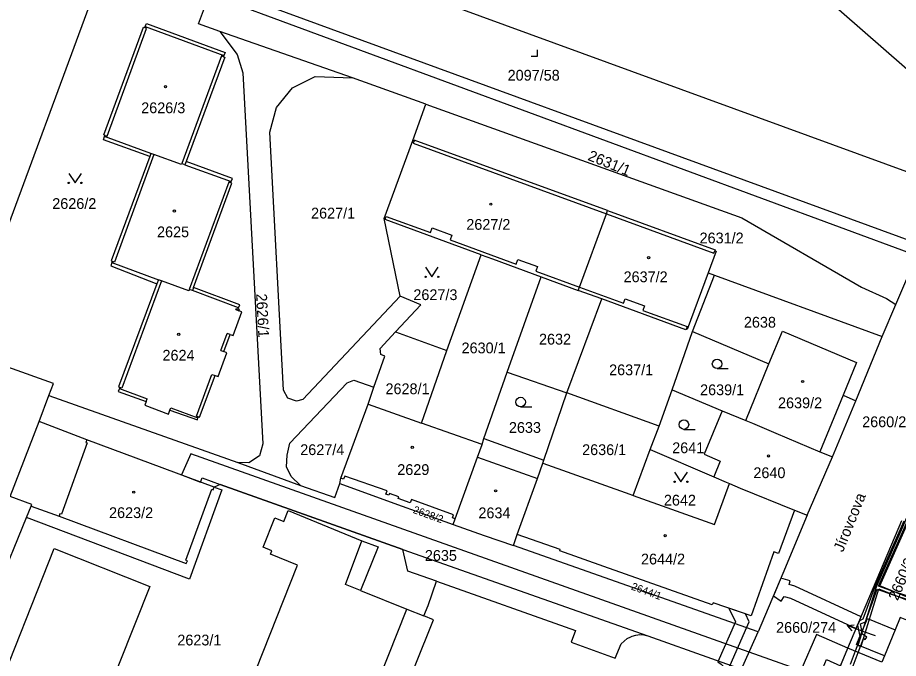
# Model space of a CAD drawing. Extents: x -756746 to -753363, y -1166406 to -1161727.
# Drawn here: x -755479.3 to -755340.3, y -1164976.5 to -1164875.4 of the extents above; entities that cross this region are included whole.
import ezdxf

# ---------------------------------------------------------------- set-up
doc = ezdxf.new("R2010")
doc.units = 0
for name, color, linetype in [('Hranice parcel', 7, 'Continuous'), ('Parcelní čísla', 7, 'Continuous'), ('Pop  PČ popisy', 7, 'Continuous'), ('Vnitřní kresba', 7, 'Continuous'), ('Věcná břemena k části', 7, 'Continuous'), ('Značky budov', 7, 'Continuous'), ('Značky kultur', 7, 'Continuous')]:
    doc.layers.add(name, color=color, linetype=linetype)

msp = doc.modelspace()

# ---------------------------------------------------------------- linework, layer by layer
at = {"layer": 'Hranice parcel'}
for p, q in [((-755488.09, -1164928.01), (-755465.13, -1164865.81)), ((-755449.01, -1164871.73), (-755337.4, -1164912.96)), ((-755426.45, -1164884.91), (-755447.37, -1164877.62)), ((-755414.88, -1164889.07), (-755426.45, -1164884.91)), ((-755416.91, -1164894.79), (-755414.88, -1164889.07)), ((-755421.47, -1164907.12), (-755416.91, -1164894.79)), ((-755418.95, -1164919.39), (-755421.47, -1164907.12)), ((-755411.58, -1164927.93), (-755406.13, -1164912.83)), ((-755340.72, -1164920.7), (-755337.4, -1164912.96)), ((-755370.35, -1164915.66), (-755369.32, -1164916.05)), ((-755402.06, -1164931.34), (-755396.67, -1164916.3)), ((-755396.67, -1164916.3), (-755390.83, -1164918.45)), ((-755372.81, -1164924.93), (-755369.32, -1164916.05)), ((-755369.32, -1164916.05), (-755342.88, -1164925.73)), ((-755387.1, -1164919.81), (-755390.83, -1164918.45)), ((-755392.63, -1164934.64), (-755387.1, -1164919.81)), ((-755342.88, -1164925.73), (-755340.72, -1164920.7)), ((-755419.65, -1164924.99), (-755411.58, -1164927.93)), ((-755376.02, -1164934.14), (-755372.81, -1164924.93)), ((-755372.81, -1164924.93), (-755360.76, -1164930.04)), ((-755347.04, -1164935.86), (-755342.88, -1164925.73)), ((-755415.55, -1164939.38), (-755411.58, -1164927.93)), ((-755364.42, -1164938.98), (-755360.76, -1164930.04)), ((-755405.72, -1164941.85), (-755402.06, -1164931.34)), ((-755402.06, -1164931.34), (-755392.63, -1164934.64)), ((-755423.97, -1164936.39), (-755423.09, -1164933.71)), ((-755475.88, -1164939.14), (-755474.35, -1164935.03)), ((-755474.35, -1164935.03), (-755444.52, -1164945.63)), ((-755396.27, -1164945.22), (-755392.63, -1164934.64)), ((-755378.05, -1164939.9), (-755392.63, -1164934.64)), ((-755378.05, -1164939.9), (-755376.02, -1164934.14)), ((-755376.02, -1164934.14), (-755368.12, -1164937.44)), ((-755428.3, -1164948.1), (-755423.97, -1164936.39)), ((-755423.97, -1164936.39), (-755415.55, -1164939.38)), ((-755350.74, -1164944.73), (-755347.04, -1164935.86)), ((-755368.12, -1164937.44), (-755364.42, -1164938.98)), ((-755406, -1164942.76), (-755415.55, -1164939.38)), ((-755379.48, -1164943.57), (-755378.05, -1164939.9)), ((-755406, -1164942.76), (-755405.72, -1164941.85)), ((-755405.72, -1164941.85), (-755396.27, -1164945.22)), ((-755382.16, -1164950.8), (-755379.48, -1164943.57)), ((-755379.48, -1164943.57), (-755369.44, -1164947.87)), ((-755354.7, -1164953.91), (-755350.74, -1164944.73)), ((-755444.52, -1164945.63), (-755434.66, -1164949.23)), ((-755396.43, -1164945.71), (-755396.27, -1164945.22)), ((-755428.47, -1164948.95), (-755428.3, -1164948.1)), ((-755356.75, -1164953.14), (-755354.7, -1164953.91)), ((-755503.57, -1165017.05), (-755477.88, -1164954.31)), ((-755410.59, -1164955.39), (-755410.27, -1164954.51)), ((-755348.3, -1164974.93), (-755339.81, -1164954.76)), ((-755401.07, -1164958.7), (-755400.45, -1164956.95)), ((-755362.47, -1164972.36), (-755401.07, -1164958.7)), ((-755366.07, -1164980.39), (-755362.47, -1164972.36)), ((-755340.85, -1164972.02), (-755342.52, -1164976.13)), ((-755379.85, -1164972.94), (-755369.83, -1164976.55)), ((-755356.81, -1164995.22), (-755348.3, -1164974.93)), ((-755342.92, -1164977.11), (-755348.3, -1164974.93)), ((-755342.52, -1164976.13), (-755342.92, -1164977.11))]:
    msp.add_line(p, q, dxfattribs=at)
for points in [[(-755332.32, -1164889.38), (-755373.36, -1164853.51), (-755366.61, -1164846.05), (-755325.5, -1164881.68), (-755332.32, -1164889.38)], [(-755338.04, -1164910.8), (-755453.72, -1164868.43), (-755450.31, -1164859.01), (-755334.59, -1164901.34), (-755338.04, -1164910.8)], [(-755447.37, -1164877.62), (-755450.73, -1164876.37), (-755449.01, -1164871.73)], [(-755458.44, -1164897.33), (-755465.73, -1164894.67), (-755465.56, -1164894.19), (-755465.48, -1164894), (-755465.67, -1164893.93), (-755459.41, -1164876.91), (-755459.23, -1164876.99), (-755459.15, -1164876.8), (-755458.97, -1164876.31), (-755446.56, -1164880.9), (-755446.74, -1164881.38), (-755446.81, -1164881.57), (-755446.62, -1164881.64), (-755452.7, -1164898.13)], [(-755447.37, -1164877.62), (-755444.65, -1164881.25), (-755443.76, -1164884.14), (-755440.61, -1164942.68), (-755441.13, -1164944.55), (-755442.79, -1164945.67), (-755444.52, -1164945.63)], [(-755418.95, -1164919.39), (-755434.31, -1164935.65), (-755435.28, -1164935.95), (-755436.63, -1164935.46), (-755437.32, -1164934.19), (-755439.5, -1164893.5), (-755438.42, -1164889.61), (-755435.92, -1164886.47), (-755432.37, -1164884.7), (-755426.45, -1164884.91)], [(-755414.88, -1164889.07), (-755365.02, -1164907.02), (-755346.15, -1164917.96), (-755342.19, -1164919.75), (-755340.72, -1164920.7)], [(-755386.21, -1164905.87), (-755416.71, -1164894.73), (-755416.74, -1164894.83), (-755416.91, -1164894.79)], [(-755458.44, -1164897.33), (-755464.52, -1164913.81), (-755464.32, -1164913.88), (-755464.4, -1164914.07), (-755464.59, -1164914.56), (-755457.3, -1164917.44)], [(-755452.7, -1164898.13), (-755452.88, -1164898.62), (-755453.37, -1164898.43), (-755453.43, -1164898.6), (-755457.77, -1164897.02), (-755458.26, -1164896.85), (-755458.44, -1164897.33)], [(-755451.53, -1164917.99), (-755445.47, -1164901.53), (-755445.67, -1164901.47), (-755445.59, -1164901.28), (-755445.41, -1164900.79), (-755452.7, -1164898.13)], [(-755390.83, -1164918.45), (-755390.64, -1164917.95), (-755386.39, -1164906.37), (-755386.21, -1164905.87)], [(-755386.21, -1164905.87), (-755369.24, -1164912.07), (-755369.28, -1164912.19), (-755369.09, -1164912.25), (-755370.35, -1164915.66)], [(-755406.13, -1164912.83), (-755421.3, -1164907.27), (-755421.28, -1164907.19), (-755421.47, -1164907.12)], [(-755406.13, -1164912.83), (-755404.36, -1164913.49), (-755396.67, -1164916.3)], [(-755370.35, -1164915.66), (-755373.68, -1164924.64), (-755373.82, -1164924.59), (-755373.86, -1164924.67), (-755387.1, -1164919.81)], [(-755451.53, -1164917.99), (-755451.71, -1164918.48), (-755452.2, -1164918.3), (-755452.29, -1164918.54), (-755456.61, -1164916.95), (-755457.06, -1164916.78), (-755457.3, -1164917.44)], [(-755457.3, -1164917.44), (-755463.35, -1164933.69), (-755463.16, -1164933.76), (-755463.23, -1164933.95), (-755463.42, -1164934.43), (-755459.02, -1164935.99), (-755459.23, -1164936.57), (-755455.49, -1164937.97), (-755455.25, -1164937.33), (-755450.93, -1164938.86), (-755450.83, -1164938.58), (-755450.76, -1164938.39), (-755450.57, -1164938.46), (-755448.14, -1164931.88), (-755447.65, -1164932.06), (-755446.26, -1164928.28), (-755446.74, -1164928.1), (-755445.75, -1164925.41), (-755445.26, -1164925.59), (-755443.89, -1164921.85), (-755444.37, -1164921.67), (-755444.3, -1164921.48), (-755444.49, -1164921.41), (-755444.42, -1164921.22), (-755444.25, -1164920.75), (-755451.53, -1164917.99)], [(-755419.65, -1164924.99), (-755415.68, -1164920.72), (-755418.95, -1164919.39)], [(-755423.09, -1164933.71), (-755421.36, -1164928.84), (-755422, -1164928.56), (-755422.09, -1164927.61), (-755419.65, -1164924.99)], [(-755360.76, -1164930.04), (-755358.64, -1164924.87), (-755346.95, -1164929.84), (-755349.06, -1164935), (-755347.04, -1164935.86)], [(-755474.35, -1164935.03), (-755473.62, -1164933.17), (-755488.09, -1164928.01)], [(-755434.66, -1164949.23), (-755436.13, -1164947.84), (-755436.85, -1164946.28), (-755436.78, -1164944.48), (-755436.32, -1164942.57), (-755427.27, -1164933.04), (-755426.27, -1164932.63), (-755423.09, -1164933.71)], [(-755368.12, -1164937.44), (-755370.99, -1164944.31), (-755368.45, -1164945.38), (-755369.44, -1164947.87)], [(-755477.88, -1164954.31), (-755477.14, -1164952.5), (-755477.03, -1164952.22), (-755480.45, -1164950.97), (-755475.88, -1164939.14)], [(-755448.29, -1164949.49), (-755468.37, -1164942.04), (-755475.88, -1164939.14)], [(-755364.42, -1164938.98), (-755363.37, -1164939.43), (-755359.68, -1164940.98), (-755352.71, -1164943.91), (-755350.74, -1164944.73)], [(-755410.27, -1164954.51), (-755406.74, -1164944.78), (-755406, -1164942.76)], [(-755400.45, -1164956.95), (-755397.27, -1164948.13), (-755396.43, -1164945.71)], [(-755396.43, -1164945.71), (-755382.68, -1164950.61), (-755382.16, -1164950.8)], [(-755434.66, -1164949.23), (-755429.25, -1164951.13), (-755428.47, -1164948.95)], [(-755428.47, -1164948.95), (-755419.94, -1164952.03), (-755410.59, -1164955.39)], [(-755410.27, -1164954.51), (-755410.68, -1164954.36), (-755410.51, -1164953.87), (-755417.17, -1164951.47), (-755417.36, -1164951.99), (-755419.25, -1164951.31), (-755419.15, -1164951.03), (-755420.64, -1164950.5), (-755420.74, -1164950.78), (-755421.17, -1164950.63), (-755420.98, -1164950.1), (-755427.69, -1164947.78), (-755427.86, -1164948.25), (-755428.3, -1164948.1)], [(-755382.16, -1164950.8), (-755369.33, -1164955.38), (-755366.98, -1164948.91)], [(-755369.44, -1164947.87), (-755367.49, -1164948.7), (-755366.98, -1164948.91)], [(-755366.98, -1164948.91), (-755365.28, -1164949.64), (-755356.75, -1164953.14)], [(-755448.29, -1164949.49), (-755447.07, -1164949.94), (-755452.18, -1164964.02), (-755477.88, -1164954.31)], [(-755413.2, -1164964.36), (-755417.7, -1164962.77), (-755418.51, -1164959.34), (-755447.32, -1164949.1), (-755448.29, -1164949.49)], [(-755453.58, -1165008.42), (-755435.14, -1164961.84), (-755439.39, -1164960.1), (-755439.16, -1164959.53), (-755440.56, -1164958.96), (-755438.71, -1164954.36), (-755437.31, -1164954.92), (-755436.62, -1164953.21), (-755424.98, -1164957.97), (-755422.42, -1164958.91), (-755425.19, -1164965.8), (-755417.86, -1164968.75), (-755415.19, -1164969.82)], [(-755356.75, -1164953.14), (-755359.23, -1164959.97), (-755359.96, -1164959.72), (-755363.55, -1164969.79), (-755369.58, -1164967.76), (-755369.69, -1164968.08), (-755386.8, -1164962), (-755393.74, -1164959.53), (-755393.67, -1164959.33), (-755400.45, -1164956.95)], [(-755354.7, -1164953.91), (-755358.57, -1164963.11), (-755362.47, -1164972.36)], [(-755410.59, -1164955.39), (-755405.66, -1164957.14), (-755401.07, -1164958.7)], [(-755334.7, -1164956.83), (-755337.36, -1164963.4), (-755337.5, -1164963.34), (-755338.74, -1164966.4), (-755336.74, -1164967.2), (-755338.21, -1164970.82), (-755340.06, -1164970.07), (-755340.85, -1164972.02)], [(-755483.28, -1164983.78), (-755473.54, -1164959.18), (-755458.45, -1164965.16), (-755468.2, -1164989.76)], [(-755415.19, -1164969.82), (-755414.5, -1164968.17), (-755413.2, -1164964.36)], [(-755413.2, -1164964.36), (-755391.26, -1164972.11), (-755391.95, -1164973.99), (-755384.99, -1164976.5), (-755384.06, -1164974.25)], [(-755431.15, -1165017.34), (-755433.26, -1165016.5), (-755436.49, -1165015.22), (-755424.76, -1164985.92), (-755420.58, -1164987.59), (-755419.58, -1164985.1), (-755413.69, -1164970.43), (-755415.19, -1164969.82)], [(-755342.52, -1164976.13), (-755346.92, -1164974.33), (-755345.21, -1164970.25), (-755340.85, -1164972.02)], [(-755384.06, -1164974.25), (-755383.62, -1164973.79), (-755383.12, -1164973.41), (-755382.56, -1164973.11), (-755382.34, -1164973.03), (-755381.73, -1164972.86), (-755381.1, -1164972.78), (-755380.47, -1164972.81), (-755379.85, -1164972.94)]]:
    msp.add_lwpolyline(points, dxfattribs=at)
at = {"layer": 'Pop  PČ popisy'}
for p, q in [((-755348.44, -1164971.34), (-755347.33, -1164971.22)), ((-755345.62, -1164972.37), (-755348.44, -1164971.34)), ((-755348.44, -1164971.34), (-755347.67, -1164972.16)), ((-755343.97, -1164972.99), (-755345.62, -1164972.37))]:
    msp.add_line(p, q, dxfattribs=at)
at = {"layer": 'Vnitřní kresba'}
for p, q in [((-755459.15, -1164876.8), (-755446.74, -1164881.38)), ((-755465.18, -1164894.11), (-755458.93, -1164877.1)), ((-755458.93, -1164877.1), (-755459.23, -1164876.99)), ((-755447.11, -1164881.46), (-755453.37, -1164898.43)), ((-755446.81, -1164881.57), (-755447.11, -1164881.46)), ((-755458.26, -1164896.85), (-755465.56, -1164894.19)), ((-755465.48, -1164894), (-755465.18, -1164894.11)), ((-755416.74, -1164894.83), (-755416.89, -1164895.23)), ((-755416.89, -1164895.23), (-755386.39, -1164906.37)), ((-755457.77, -1164897.02), (-755464.02, -1164913.99)), ((-755452.88, -1164898.62), (-755445.59, -1164901.28)), ((-755445.97, -1164901.36), (-755452.2, -1164918.3)), ((-755445.67, -1164901.47), (-755445.97, -1164901.36)), ((-755421.28, -1164907.19), (-755421.12, -1164906.77)), ((-755421.12, -1164906.77), (-755414.15, -1164909.33)), ((-755386.39, -1164906.37), (-755369.44, -1164912.58)), ((-755414.15, -1164909.33), (-755413.88, -1164908.6)), ((-755413.88, -1164908.6), (-755410.8, -1164909.73)), ((-755410.8, -1164909.73), (-755411.06, -1164910.46)), ((-755411.06, -1164910.46), (-755400.63, -1164914.29)), ((-755369.44, -1164912.58), (-755369.28, -1164912.19)), ((-755464.4, -1164914.07), (-755457.06, -1164916.78)), ((-755464.02, -1164913.99), (-755464.32, -1164913.88)), ((-755400.63, -1164914.29), (-755400.36, -1164913.56)), ((-755400.36, -1164913.56), (-755397.27, -1164914.69)), ((-755397.27, -1164914.69), (-755397.54, -1164915.42)), ((-755397.54, -1164915.42), (-755390.64, -1164917.95)), ((-755456.61, -1164916.95), (-755462.86, -1164933.87)), ((-755444.42, -1164921.22), (-755451.71, -1164918.48)), ((-755390.64, -1164917.95), (-755383.72, -1164920.49)), ((-755383.72, -1164920.49), (-755383.45, -1164919.76)), ((-755383.45, -1164919.76), (-755380.39, -1164920.88)), ((-755380.39, -1164920.88), (-755380.66, -1164921.61)), ((-755444.86, -1164921.49), (-755444.79, -1164921.3)), ((-755444.86, -1164921.49), (-755444.37, -1164921.67)), ((-755444.79, -1164921.3), (-755444.49, -1164921.41)), ((-755380.66, -1164921.61), (-755373.68, -1164924.17)), ((-755447.23, -1164927.92), (-755446.24, -1164925.23)), ((-755445.75, -1164925.41), (-755446.24, -1164925.23)), ((-755373.68, -1164924.17), (-755373.82, -1164924.59)), ((-755447.23, -1164927.92), (-755446.74, -1164928.1)), ((-755451.06, -1164938.28), (-755448.63, -1164931.7)), ((-755448.63, -1164931.7), (-755448.14, -1164931.88)), ((-755462.86, -1164933.87), (-755463.16, -1164933.76)), ((-755463.23, -1164933.95), (-755458.87, -1164935.58)), ((-755349.06, -1164935), (-755352.71, -1164943.91)), ((-755459.02, -1164935.99), (-755458.87, -1164935.58)), ((-755455.25, -1164937.33), (-755455.12, -1164936.98)), ((-755455.12, -1164936.98), (-755450.83, -1164938.58)), ((-755450.76, -1164938.39), (-755451.06, -1164938.28)), ((-755468.37, -1164942.04), (-755468.52, -1164942.45)), ((-755468.29, -1164942.53), (-755472.37, -1164953.78)), ((-755468.52, -1164942.45), (-755468.29, -1164942.53)), ((-755406.74, -1164944.78), (-755397.27, -1164948.13)), ((-755452.74, -1164961.05), (-755448.66, -1164949.83)), ((-755448.66, -1164949.83), (-755448.45, -1164949.91)), ((-755448.45, -1164949.91), (-755448.29, -1164949.49)), ((-755477.14, -1164952.5), (-755472.73, -1164954.07)), ((-755472.6, -1164953.7), (-755472.73, -1164954.07)), ((-755472.73, -1164954.07), (-755452.67, -1164961.55)), ((-755472.37, -1164953.78), (-755472.6, -1164953.7)), ((-755427.58, -1164964.84), (-755424.98, -1164957.97)), ((-755452.51, -1164961.13), (-755452.74, -1164961.05)), ((-755452.67, -1164961.55), (-755452.51, -1164961.13)), ((-755425.19, -1164965.8), (-755427.58, -1164964.84)), ((-755423.76, -1164983.43), (-755417.86, -1164968.75))]:
    msp.add_line(p, q, dxfattribs=at)
at = {"layer": 'Věcná břemena k části'}
for points in [[(-755346.71, -1164974.47), (-755346.23, -1164974.61), (-755343.41, -1164965.53), (-755338.96, -1164967.35), (-755338.77, -1164966.89), (-755343.24, -1164965.07), (-755338.85, -1164955.15), (-755334.97, -1164945.92), (-755330.95, -1164947.61), (-755330.77, -1164947.15), (-755334.78, -1164945.46), (-755331.05, -1164936.39), (-755329.53, -1164935.22), (-755330.07, -1164935), (-755331.46, -1164936.07), (-755339.31, -1164954.96), (-755343.8, -1164965.11)], [(-755453.43, -1164947.58), (-755450.43, -1164948.7), (-755450.19, -1164948.04), (-755447.32, -1164949.1), (-755418.51, -1164959.34), (-755379.85, -1164972.94), (-755369.83, -1164976.55), (-755365.11, -1164978.25), (-755356.72, -1164981.27), (-755363, -1164996.03), (-755357.99, -1164998.02), (-755356.81, -1164995.22), (-755359.05, -1164994.35), (-755351.65, -1164976.72), (-755349.46, -1164977.68), (-755348.3, -1164974.93), (-755353.24, -1164972.75), (-755355.7, -1164978.45), (-755363.9, -1164975.54), (-755451.98, -1164944.26)], [(-755358.34, -1164966.75), (-755357.37, -1164967.03), (-755346.99, -1164971.82), (-755346.76, -1164971.28), (-755346.47, -1164970.59), (-755346.22, -1164969.98), (-755356.67, -1164965.15), (-755357.56, -1164964.89), (-755357.4, -1164964.28), (-755358.9, -1164963.89), (-755360.06, -1164966.65), (-755358.81, -1164967.47)], [(-755363.85, -1164970.76), (-755364.45, -1164969.49), (-755367.09, -1164968.6), (-755366.05, -1164970.78), (-755368.84, -1164977.08), (-755368.3, -1164977.45), (-755367.75, -1164977.94), (-755367.49, -1164978.19), (-755367.26, -1164978.46)]]:
    msp.add_lwpolyline(points, close=True, dxfattribs=at)
for points in [[(-755339.48, -1164954.89), (-755344.05, -1164965.21), (-755345.94, -1164970.35), (-755346.47, -1164970.59), (-755346.76, -1164971.28), (-755346.35, -1164973.35), (-755347.13, -1164975.4), (-755347.92, -1164977.5)], [(-755337.27, -1164967.17), (-755341.15, -1164965.95), (-755343.48, -1164965.15), (-755339.02, -1164955.08)], [(-755347.46, -1164977.68), (-755346.67, -1164975.59), (-755345.84, -1164973.4), (-755345.59, -1164973.57), (-755345.31, -1164973.15), (-755345.97, -1164972.72), (-755346.3, -1164971.06), (-755345.54, -1164970.73), (-755343.67, -1164965.62), (-755341.31, -1164966.43), (-755337.46, -1164967.64)]]:
    msp.add_lwpolyline(points, dxfattribs=at)
at = {"layer": 'Značky budov'}
for centre in [(-755455.95, -1164886.3), (-755454.55, -1164905.94), (-755404.63, -1164904.84), (-755379.74, -1164913.28), (-755453.87, -1164925.39), (-755355.44, -1164932.83), (-755417.03, -1164943.23), (-755360.82, -1164944.57), (-755460.96, -1164950.29), (-755403.87, -1164950.08), (-755377.12, -1164957.16)]:
    msp.add_circle(centre, 0.175, dxfattribs=at)
at = {"layer": 'Značky kultur'}
for p, q in [((-755397.27, -1164881.51), (-755397.27, -1164880.51)), ((-755398.27, -1164881.51), (-755397.27, -1164881.51)), ((-755368.94, -1164930.8), (-755367.19, -1164930.8)), ((-755399.93, -1164936.82), (-755398.18, -1164936.82)), ((-755374.17, -1164940.38), (-755372.42, -1164940.38))]:
    msp.add_line(p, q, dxfattribs=at)
for points in [[(-755471.22, -1164900), (-755470.22, -1164901.5), (-755469.22, -1164900)], [(-755414.92, -1164914.81), (-755413.92, -1164916.31), (-755412.92, -1164914.81)], [(-755375.63, -1164947.15), (-755374.63, -1164948.65), (-755373.63, -1164947.15)]]:
    msp.add_lwpolyline(points, dxfattribs=at)
for centre, radius in [((-755471.22, -1164901.5), 0.1), ((-755469.22, -1164901.5), 0.1), ((-755414.92, -1164916.31), 0.1), ((-755412.92, -1164916.31), 0.1), ((-755368.94, -1164930.05), 0.75), ((-755399.93, -1164936.07), 0.75), ((-755374.17, -1164939.63), 0.75), ((-755375.63, -1164948.65), 0.1), ((-755373.63, -1164948.65), 0.1)]:
    msp.add_circle(centre, radius, dxfattribs=at)

# ---------------------------------------------------------------- texts
at = {"layer": 'Parcelní čísla'}
for s, p in [('2097/58', (-755401.98, -1164885.35)), ('2626/3', (-755459.79, -1164890.49)), ('2626/2', (-755473.82, -1164905.6)), ('2627/1', (-755432.99, -1164907.11)), ('2627/2', (-755408.5, -1164908.89)), ('2625', (-755457.29, -1164910.07)), ('2631/2', (-755371.7, -1164911.03)), ('2637/2', (-755383.69, -1164917.16)), ('2627/3', (-755416.85, -1164919.98)), ('2638', (-755364.71, -1164924.33)), ('2632', (-755397.03, -1164927)), ('2630/1', (-755409.25, -1164928.38)), ('2624', (-755456.43, -1164929.54)), ('2637/1', (-755385.97, -1164931.84)), ('2628/1', (-755421.25, -1164934.83)), ('2639/1', (-755371.62, -1164934.99)), ('2639/2', (-755359.32, -1164937.05)), ('2633', (-755401.78, -1164940.94)), ('2660/275', (-755346.05, -1164940.04)), ('2627/4', (-755434.7, -1164944.44)), ('2636/1', (-755390.23, -1164944.44)), ('2641', (-755376.02, -1164944.14)), ('2629', (-755419.39, -1164947.58)), ('2640', (-755363.21, -1164948.08)), ('2642', (-755377.33, -1164952.41)), ('2623/2', (-755464.86, -1164954.38)), ('2634', (-755406.59, -1164954.41)), ('2635', (-755415.04, -1164961.13)), ('2644/2', (-755380.94, -1164961.7)), ('2660/274', (-755359.63, -1164972.49)), ('2623/1', (-755454.09, -1164974.48))]:
    msp.add_text(s, height=1.7, dxfattribs=at).set_placement(p)
for s, height, rotation, p in [('2631/1', 1.7, 338, (-755389.45, -1164897.84)), ('2626/1', 1.7, 273, (-755441.66, -1164919)), ('2628/2', 1.2, 340, (-755417.01, -1164953.54)), ('2660/28', 1.7, 67, (-755340.45, -1164967.52)), ('2644/1', 1.2, 340, (-755382.58, -1164965.64))]:
    msp.add_text(s, height=height, rotation=rotation, dxfattribs=at).set_placement(p)
at = {"layer": 'Pop  PČ popisy'}
msp.add_text('Jírovcova', height=1.7, rotation=68, dxfattribs=at).set_placement((-755349.07, -1164959.85))

doc.saveas('drawing.dxf')
